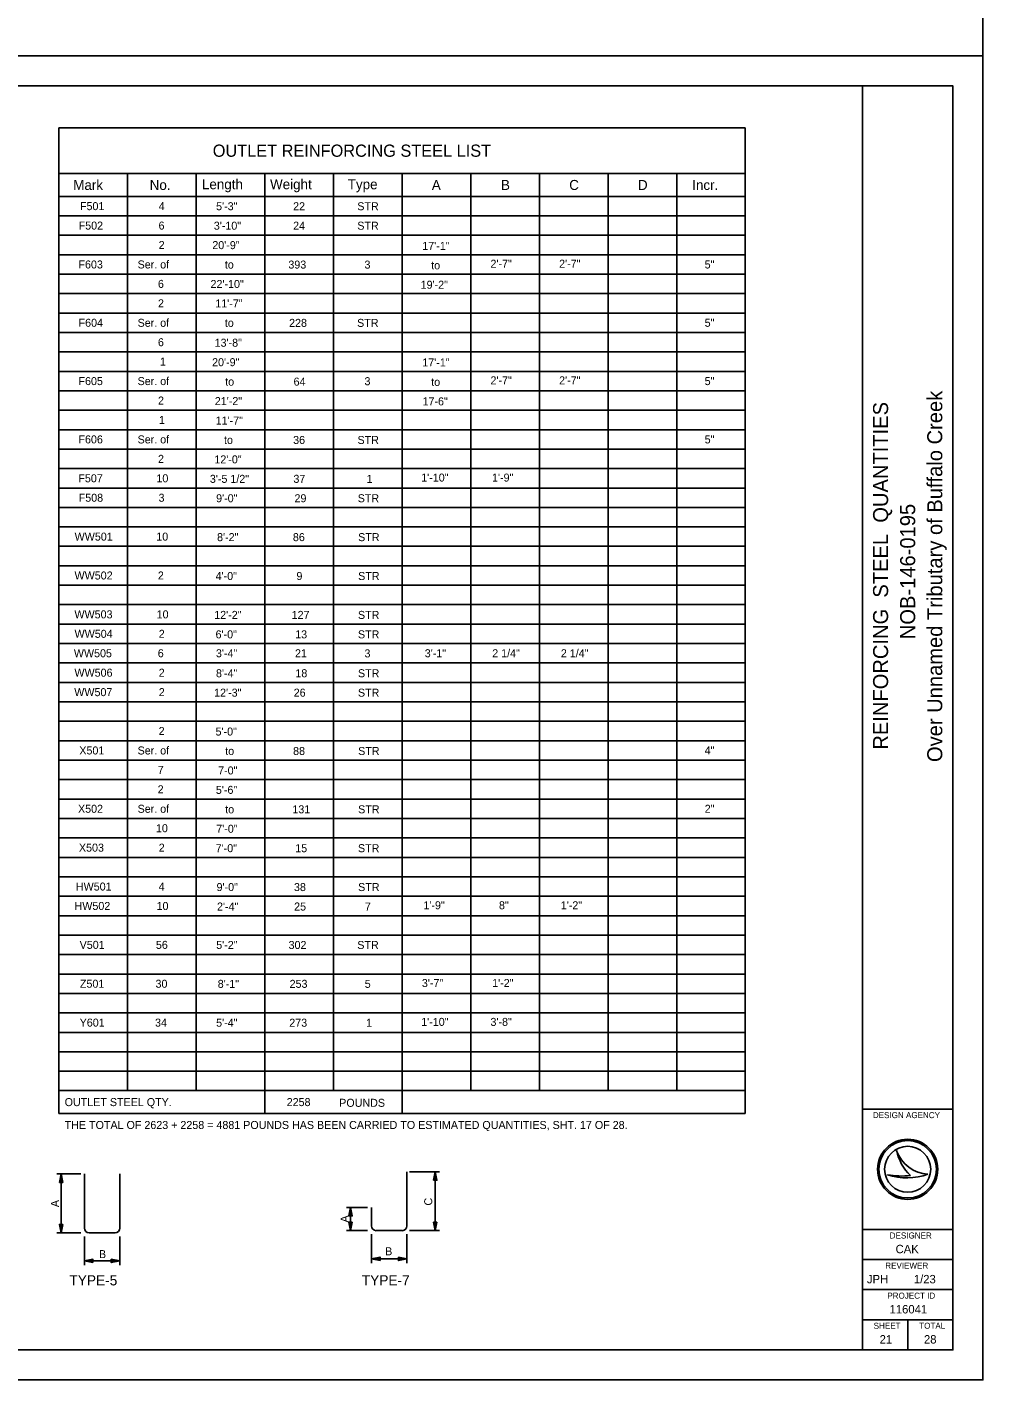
# Model space of a CAD drawing. Extents: x -1609 to 1184, y -412 to 394.
# Drawn here: x 525 to 564.7, y 170.2 to 226.4 of the extents above; entities that cross this region are included whole.
import ezdxf

# ---------------------------------------------------------------- set-up
doc = ezdxf.new("R2010")
doc.units = 0
for name, color, linetype in [('Default', 7, 'Continuous'), ('SH_Border', 7, 'Continuous'), ('SH_Cut_Line', 7, 'Continuous'), ('SH_Data', 7, 'Continuous'), ('ST_Details', 7, 'Continuous'), ('ST_Text', 7, 'Continuous')]:
    doc.layers.add(name, color=color, linetype=linetype)

msp = doc.modelspace()

# ---------------------------------------------------------------- linework, layer by layer
at = {"layer": 'Default'}
for p, q in [((526.363, 222.192), (554.863, 222.192)), ((526.363, 181.247), (526.363, 222.192)), ((554.863, 181.247), (554.863, 222.192)), ((526.363, 220.292), (554.863, 220.292)), ((529.213, 182.197), (529.213, 220.292)), ((532.063, 182.197), (532.063, 220.292)), ((534.913, 181.247), (534.913, 220.292)), ((537.763, 182.197), (537.763, 220.292)), ((540.613, 181.247), (540.613, 220.292)), ((543.463, 182.197), (543.463, 220.292)), ((546.313, 182.197), (546.313, 220.292)), ((549.163, 182.197), (549.163, 220.292)), ((552.013, 182.197), (552.013, 220.292)), ((526.363, 219.342), (554.863, 219.342)), ((526.363, 218.534), (554.863, 218.534)), ((526.363, 217.727), (554.863, 217.727)), ((526.363, 216.919), (554.863, 216.919)), ((526.363, 216.112), (554.863, 216.112)), ((526.363, 215.304), (554.863, 215.304)), ((526.363, 214.497), (554.863, 214.497)), ((526.363, 213.689), (554.863, 213.689)), ((526.363, 212.882), (554.863, 212.882)), ((526.363, 212.074), (554.863, 212.074)), ((526.363, 211.267), (554.863, 211.267)), ((526.363, 210.459), (554.863, 210.459)), ((526.363, 209.652), (554.863, 209.652)), ((526.363, 208.844), (554.863, 208.844)), ((526.363, 208.037), (554.863, 208.037)), ((526.363, 207.229), (554.863, 207.229)), ((526.363, 206.422), (554.863, 206.422)), ((526.363, 205.614), (554.863, 205.614)), ((526.363, 204.807), (554.863, 204.807)), ((526.363, 203.999), (554.863, 203.999)), ((526.363, 203.192), (554.863, 203.192)), ((526.363, 202.384), (554.863, 202.384)), ((526.363, 201.577), (554.863, 201.577)), ((526.363, 200.769), (554.863, 200.769)), ((526.363, 199.962), (554.863, 199.962)), ((526.363, 199.154), (554.863, 199.154)), ((526.363, 198.347), (554.863, 198.347)), ((526.363, 197.539), (554.863, 197.539)), ((526.363, 196.732), (554.863, 196.732)), ((526.363, 195.924), (554.863, 195.924)), ((526.363, 195.117), (554.863, 195.117)), ((526.363, 194.309), (554.863, 194.309)), ((526.363, 193.502), (554.863, 193.502)), ((526.363, 192.694), (554.863, 192.694)), ((526.363, 191.887), (554.863, 191.887)), ((526.363, 191.079), (554.863, 191.079)), ((526.363, 190.272), (554.863, 190.272)), ((526.363, 189.464), (554.863, 189.464)), ((526.363, 188.657), (554.863, 188.657)), ((526.363, 187.849), (554.863, 187.849)), ((526.363, 187.042), (554.863, 187.042)), ((526.363, 186.234), (554.863, 186.234)), ((526.363, 185.427), (554.863, 185.427)), ((526.363, 184.619), (554.863, 184.619)), ((526.363, 183.812), (554.863, 183.812)), ((526.363, 183.004), (554.863, 183.004)), ((526.363, 182.197), (554.863, 182.197)), ((526.363, 181.247), (554.863, 181.247))]:
    msp.add_line(p, q, dxfattribs=at)
at = {"layer": 'SH_Border'}
for p, q in [((559.73, 171.43), (559.73, 223.93)), ((559.73, 181.43), (563.48, 181.43)), ((559.73, 176.43), (563.48, 176.43)), ((559.73, 175.18), (563.48, 175.18)), ((559.73, 173.93), (563.48, 173.93)), ((559.73, 172.68), (563.48, 172.68)), ((561.605, 172.68), (561.605, 171.43))]:
    msp.add_line(p, q, dxfattribs=at)
msp.add_lwpolyline([(483.48, 223.93), (563.48, 223.93), (563.48, 171.43), (483.48, 171.43)], close=True, dxfattribs=at)
at = {"layer": 'SH_Cut_Line'}
for points in [[(479.73, 225.18), (564.73, 225.18), (564.73, 280.18), (479.73, 280.18)], [(479.73, 170.18), (564.73, 170.18), (564.73, 225.18), (479.73, 225.18)]]:
    msp.add_lwpolyline(points, close=True, dxfattribs=at)
at = {"layer": 'SH_Data'}
for p, q in [((561.148, 179.704), (561.148, 179.704)), ((561.605, 178.93), (561.605, 178.93)), ((562.448, 178.726), (562.448, 178.726)), ((560.772, 178.704), (560.772, 178.704))]:
    msp.add_line(p, q, dxfattribs=at)
for radius in [1.25, 1.192, 1.192, 0.956]:
    msp.add_circle((561.605, 178.93), radius, dxfattribs=at)
for centre, radius, start, end in [((562.519, 180.174), 1.45, 198.9257, 198.9319), ((563.096, 180.105), 1.989, 191.6379, 191.6421), ((562.519, 180.174), 1.45, 198.9319, 267.1657), ((563.096, 180.105), 1.989, 191.6421, 226.0947), ((561.578, 181.105), 2.533, 251.4576, 290.0832), ((561.349, 181.816), 3.165, 259.4964, 259.4995), ((561.578, 181.105), 2.533, 251.4527, 251.4576), ((561.349, 181.816), 3.165, 259.4995, 276.6672)]:
    msp.add_arc(centre, radius, start, end, dxfattribs=at)
at = {"layer": 'ST_Details'}
for p, q in [((527.42, 178.736), (527.42, 176.486)), ((528.887, 178.736), (528.887, 176.486)), ((540.811, 178.826), (540.811, 176.577)), ((539.344, 177.341), (539.344, 176.577)), ((528.692, 176.291), (527.616, 176.291)), ((540.616, 176.381), (539.54, 176.381))]:
    msp.add_line(p, q, dxfattribs=at)
for centre, start, end in [((527.616, 176.486), 180, 270), ((528.692, 176.486), 270, 360), ((539.54, 176.576), 180, 270), ((540.616, 176.576), 270, 360)]:
    msp.add_arc(centre, 0.196, start, end, dxfattribs=at)
at = {"layer": 'ST_Text'}
for p, q in [((527.269, 178.736), (526.276, 178.736)), ((526.451, 178.736), (526.451, 176.291)), ((540.918, 178.826), (542.163, 178.826)), ((541.988, 176.381), (541.988, 178.826)), ((539.169, 177.341), (538.299, 177.341)), ((538.474, 177.341), (538.474, 176.381)), ((527.269, 176.291), (526.276, 176.291)), ((527.42, 176.136), (527.42, 174.948)), ((528.887, 176.136), (528.887, 174.948)), ((539.169, 176.381), (538.299, 176.381)), ((539.344, 176.239), (539.344, 175.035)), ((540.811, 176.239), (540.811, 175.035)), ((540.918, 176.381), (542.163, 176.381)), ((527.42, 175.123), (528.887, 175.123)), ((539.344, 175.21), (540.811, 175.21))]:
    msp.add_line(p, q, dxfattribs=at)
for points in [[(526.381, 178.386), (526.451, 178.736), (526.521, 178.386)], [(541.918, 178.476), (541.988, 178.826), (542.058, 178.476)], [(538.404, 176.991), (538.474, 177.341), (538.544, 176.991)], [(526.521, 176.641), (526.451, 176.291), (526.381, 176.641)], [(538.544, 176.731), (538.474, 176.381), (538.404, 176.731)], [(542.058, 176.731), (541.988, 176.381), (541.918, 176.731)], [(527.77, 175.053), (527.42, 175.123), (527.77, 175.193)], [(528.537, 175.193), (528.887, 175.123), (528.537, 175.053)], [(539.694, 175.14), (539.344, 175.21), (539.694, 175.28)], [(540.461, 175.28), (540.811, 175.21), (540.461, 175.14)]]:
    msp.add_lwpolyline(points, close=True, dxfattribs=at)

# ---------------------------------------------------------------- texts
at = {"layer": 'Default'}
for s, height, p in [('OUTLET REINFORCING STEEL LIST', 0.50668, (532.749, 220.988)), ('Mark', 0.4156, (526.957, 219.609)), ('No.', 0.4156, (530.131, 219.609)), ('Length', 0.4156, (532.301, 219.639)), ('Weight', 0.4156, (535.129, 219.639)), ('Type', 0.4156, (538.356, 219.638)), ('A', 0.416, (541.846, 219.609)), ('B', 0.416, (544.718, 219.609)), ('C', 0.416, (547.551, 219.609)), ('D', 0.416, (550.405, 219.609)), ('Incr.', 0.4156, (552.659, 219.609)), ('F501', 0.3325, (527.235, 218.772)), ('4', 0.332, (530.504, 218.771)), ('5\'-3"', 0.3325, (532.888, 218.767)), ('22', 0.3325, (536.087, 218.767)), ('STR', 0.3325, (538.751, 218.767)), ('F502', 0.3325, (527.18, 217.964)), ('6', 0.332, (530.499, 217.964)), ('3\'-10"', 0.3325, (532.793, 217.959)), ('24', 0.3325, (536.086, 217.959)), ('STR', 0.3325, (538.751, 217.959)), ('2', 0.332, (530.503, 217.157)), ('20\'-9"', 0.3325, (532.731, 217.152)), ('17\'-1"', 0.3325, (541.45, 217.122)), ('F603', 0.3325, (527.173, 216.349)), ('Ser. of', 0.3325, (529.628, 216.349)), ('to', 0.3325, (533.251, 216.344)), ('393', 0.3325, (535.889, 216.344)), ('3', 0.332, (539.05, 216.344)), ('to', 0.3325, (541.821, 216.314)), ('2\'-7"', 0.3325, (544.281, 216.379)), ('2\'-7"', 0.3325, (547.131, 216.379)), ('5"', 0.3325, (553.175, 216.349)), ('6', 0.332, (530.473, 215.542)), ('22\'-10"', 0.3325, (532.657, 215.537)), ('19\'-2"', 0.3325, (541.382, 215.507)), ('2', 0.332, (530.476, 214.734)), ('11\'-7"', 0.3325, (532.854, 214.729)), ('F604', 0.3325, (527.178, 213.927)), ('Ser. of', 0.3325, (529.628, 213.926)), ('to', 0.3325, (533.251, 213.922)), ('228', 0.3325, (535.919, 213.922)), ('STR', 0.3325, (538.743, 213.922)), ('5"', 0.3325, (553.175, 213.927)), ('6', 0.332, (530.473, 213.119)), ('13\'-8"', 0.3325, (532.827, 213.097)), ('1', 0.332, (530.557, 212.312)), ('20\'-9"', 0.3325, (532.722, 212.289)), ('17\'-1"', 0.3325, (541.45, 212.277)), ('2\'-7"', 0.3325, (544.281, 211.534)), ('2\'-7"', 0.3325, (547.131, 211.534)), ('F605', 0.3325, (527.174, 211.504)), ('Ser. of', 0.3325, (529.628, 211.504)), ('to', 0.3325, (533.268, 211.482)), ('64', 0.3325, (536.105, 211.482)), ('3', 0.332, (539.05, 211.499)), ('to', 0.3325, (541.821, 211.469)), ('5"', 0.3325, (553.175, 211.504)), ('2', 0.332, (530.476, 210.697)), ('21\'-2"', 0.3325, (532.834, 210.674)), ('17-6"', 0.3325, (541.46, 210.662)), ('1', 0.332, (530.516, 209.889)), ('11\'-7"', 0.3325, (532.871, 209.867)), ('F606', 0.3325, (527.173, 209.082)), ('Ser. of', 0.3325, (529.628, 209.081)), ('to', 0.3325, (533.217, 209.059)), ('36', 0.3325, (536.087, 209.059)), ('STR', 0.3325, (538.76, 209.059)), ('5"', 0.3325, (553.175, 209.082)), ('2', 0.332, (530.476, 208.274)), ('12\'-0"', 0.3325, (532.816, 208.252)), ('F507', 0.3325, (527.169, 207.467)), ('10', 0.3325, (530.41, 207.466)), ('3\'-5 1/2"', 0.3325, (532.63, 207.444)), ('37', 0.3325, (536.098, 207.444)), ('1', 0.332, (539.135, 207.444)), ('1\'-10"', 0.3325, (541.405, 207.496)), ('1\'-9"', 0.3325, (544.346, 207.496)), ('F508', 0.3325, (527.183, 206.659)), ('3', 0.332, (530.499, 206.659)), ('9\'-0"', 0.3325, (532.889, 206.637)), ('29', 0.3325, (536.144, 206.637)), ('STR', 0.3325, (538.768, 206.637)), ('WW501', 0.3325, (527.014, 205.044)), ('10', 0.3325, (530.405, 205.044)), ('8\'-2"', 0.3325, (532.928, 205.022)), ('86', 0.3325, (536.077, 205.022)), ('STR', 0.3325, (538.786, 205.022)), ('WW502', 0.3325, (527.01, 203.429)), ('2', 0.332, (530.47, 203.429)), ('4\'-0"', 0.3325, (532.867, 203.407)), ('9', 0.332, (536.224, 203.407)), ('STR', 0.3325, (538.786, 203.407)), ('WW503', 0.3325, (527.006, 201.814)), ('10', 0.3325, (530.42, 201.814)), ('12\'-2"', 0.3325, (532.811, 201.792)), ('127', 0.3325, (536.025, 201.792)), ('STR', 0.3325, (538.778, 201.792)), ('WW504', 0.3325, (527.011, 201.007)), ('2', 0.332, (530.507, 201.006)), ('6\'-0"', 0.3325, (532.866, 200.984)), ('13', 0.3325, (536.173, 200.984)), ('STR', 0.3325, (538.778, 200.984)), ('WW505', 0.3325, (526.982, 200.199)), ('6', 0.332, (530.466, 200.199)), ('3\'-4"', 0.3325, (532.881, 200.199)), ('21', 0.3325, (536.164, 200.199)), ('3', 0.332, (539.05, 200.194)), ('3\'-1"', 0.3325, (541.552, 200.199)), ('2 1/4"', 0.3325, (544.354, 200.199)), ('2 1/4"', 0.3325, (547.204, 200.199)), ('WW506', 0.3325, (527.006, 199.392)), ('2', 0.332, (530.507, 199.391)), ('8\'-4"', 0.3325, (532.883, 199.369)), ('18', 0.3325, (536.18, 199.369)), ('STR', 0.3325, (538.778, 199.369)), ('WW507', 0.3325, (526.999, 198.584)), ('2', 0.332, (530.507, 198.584)), ('12\'-3"', 0.3325, (532.806, 198.562)), ('26', 0.3325, (536.11, 198.562)), ('STR', 0.3325, (538.778, 198.562)), ('2', 0.332, (530.502, 196.969)), ('5\'-0"', 0.3325, (532.866, 196.947)), ('X501', 0.3325, (527.209, 196.162)), ('Ser. of', 0.3325, (529.628, 196.161)), ('to', 0.3325, (533.268, 196.139)), ('88', 0.3325, (536.085, 196.139)), ('STR', 0.3325, (538.786, 196.139)), ('4"', 0.3325, (553.173, 196.162)), ('7', 0.332, (530.466, 195.354)), ('7-0"', 0.3325, (532.972, 195.332)), ('2', 0.332, (530.461, 194.547)), ('5\'-6"', 0.3325, (532.879, 194.524)), ('X502', 0.3325, (527.154, 193.739)), ('Ser. of', 0.3325, (529.628, 193.739)), ('to', 0.3325, (533.268, 193.717)), ('131', 0.3325, (536.056, 193.717)), ('STR', 0.3325, (538.786, 193.717)), ('2"', 0.3325, (553.177, 193.739)), ('10', 0.3325, (530.39, 192.932)), ('7\'-0"', 0.3325, (532.895, 192.909)), ('X503', 0.3325, (527.192, 192.124)), ('2', 0.332, (530.507, 192.124)), ('7\'-0"', 0.3325, (532.871, 192.102)), ('15', 0.3325, (536.174, 192.102)), ('STR', 0.3325, (538.778, 192.102)), ('HW501', 0.3325, (527.066, 190.509)), ('4', 0.332, (530.504, 190.509)), ('9\'-0"', 0.3325, (532.907, 190.487)), ('38', 0.3325, (536.122, 190.487)), ('STR', 0.3325, (538.786, 190.487)), ('HW502', 0.3325, (527.011, 189.702)), ('10', 0.3325, (530.416, 189.701)), ('2\'-4"', 0.3325, (532.926, 189.679)), ('25', 0.3325, (536.129, 189.679)), ('7', 0.332, (539.067, 189.679)), ('1\'-9"', 0.3325, (541.496, 189.731)), ('8"', 0.3325, (544.634, 189.731)), ('1\'-2"', 0.3325, (547.201, 189.731)), ('V501', 0.3325, (527.222, 188.087)), ('56', 0.3325, (530.389, 188.086)), ('5\'-2"', 0.3325, (532.893, 188.082)), ('302', 0.3325, (535.898, 188.082)), ('STR', 0.3325, (538.751, 188.082)), ('Z501', 0.3325, (527.233, 186.472)), ('30', 0.3325, (530.373, 186.471)), ('8\'-1"', 0.3325, (532.956, 186.467)), ('253', 0.3325, (535.941, 186.467)), ('5', 0.332, (539.06, 186.467)), ('3\'-7"', 0.3325, (541.433, 186.501)), ('1\'-2"', 0.3325, (544.351, 186.501)), ('Y601', 0.3325, (527.223, 184.857)), ('34', 0.3325, (530.352, 184.856)), ('5\'-4"', 0.3325, (532.889, 184.852)), ('273', 0.3325, (535.927, 184.852)), ('1', 0.332, (539.118, 184.852)), ('1\'-10"', 0.3325, (541.405, 184.886)), ('3\'-8"', 0.3325, (544.281, 184.886)), ('OUTLET STEEL QTY.', 0.3325, (526.6, 181.555)), ('2258', 0.3325, (535.819, 181.555)), ('POUNDS', 0.3325, (538, 181.525)), ('THE TOTAL OF 2623 + 2258 = 4881 POUNDS HAS BEEN CARRIED TO ESTIMATED QUANTITIES, SHT. 17 OF 28.', 0.3325, (526.6, 180.605)), ('B', 0.332, (528.025, 175.24)), ('B', 0.332, (539.907, 175.358))]:
    msp.add_text(s, height=height, dxfattribs=at).set_placement(p)
for s, p in [('A', (526.361, 177.358)), ('C', (541.863, 177.424)), ('A', (538.387, 176.72))]:
    msp.add_text(s, height=0.332, rotation=90, dxfattribs=at).set_placement(p)
at = {"layer": 'SH_Data'}
for s, p in [('REINFORCING  STEEL  QUANTITIES', (560.792, 196.361)), ('Over Unnamed Tributary of Buffalo Creek', (563.042, 195.847)), ('NOB-146-0195', (561.917, 200.949))]:
    msp.add_text(s, height=0.625, rotation=90, dxfattribs=at).set_placement(p)
for s, height, p in [('DESIGN AGENCY', 0.25, (560.16, 181.055)), ('DESIGNER', 0.25, (560.859, 176.055)), ('CAK', 0.35, (561.102, 175.442)), ('REVIEWER', 0.25, (560.675, 174.805)), ('JPH', 0.35, (559.912, 174.192)), ('1/23', 0.35, (561.861, 174.192)), ('PROJECT ID', 0.25, (560.761, 173.555)), ('116041', 0.35, (560.852, 172.942)), ('SHEET', 0.25, (560.192, 172.305)), ('TOTAL', 0.25, (562.086, 172.305)), ('21', 0.35, (560.44, 171.692)), ('28', 0.35, (562.281, 171.692))]:
    msp.add_text(s, height=height, dxfattribs=at).set_placement(p)
at = {"layer": 'ST_Text'}
for s, p in [('TYPE-5', (526.796, 174.107)), ('TYPE-7', (538.938, 174.107))]:
    msp.add_text(s, height=0.425, dxfattribs=at).set_placement(p)

doc.saveas('drawing.dxf')
